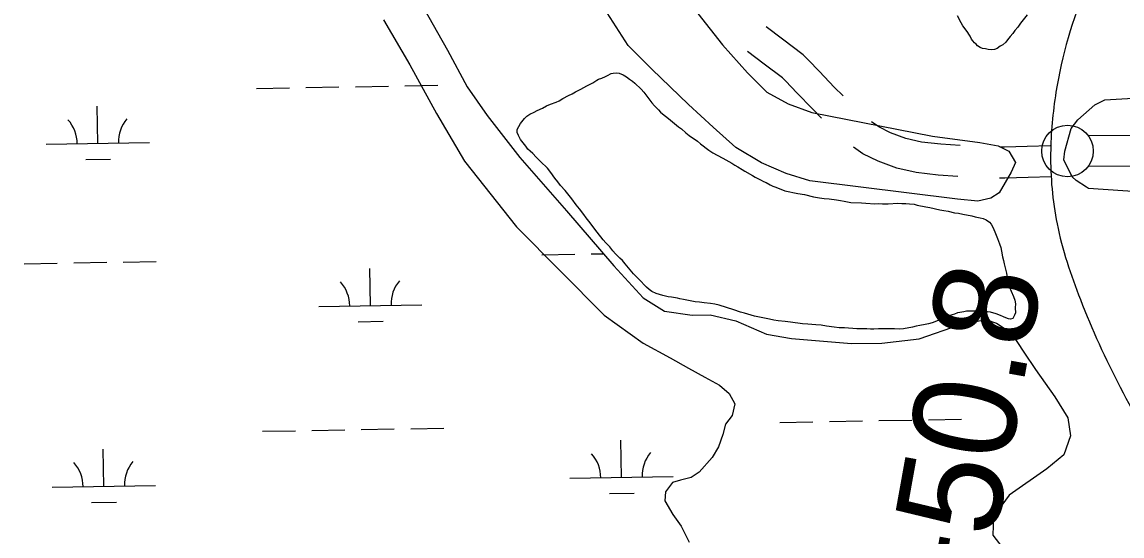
# Model space of a CAD drawing. Extents: x 3892998 to 3931244, y 278583 to 304547.
# Drawn here: x 3910286 to 3911353, y 284826 to 285324 of the extents above; entities that cross this region are included whole.
import ezdxf

# ---------------------------------------------------------------- set-up
doc = ezdxf.new("R2010")
doc.units = 0
for name, color, linetype in [('V-LEVE-TOET', 7, 'Continuous'), ('V-RIVR-EDGE', 7, 'Continuous'), ('V-ROAD-CNTR', 7, 'Continuous'), ('V-SITE-VEGE', 7, 'Continuous'), ('V-SURV-IDEN', 7, 'Continuous'), ('V-SURV-LINE', 7, 'Continuous'), ('V-TOPO-SHOR', 7, 'Continuous'), ('V-WETL-SWMP', 7, 'Continuous')]:
    doc.layers.add(name, color=color, linetype=linetype)

msp = doc.modelspace()

# ---------------------------------------------------------------- linework, layer by layer
at = {"layer": 'V-LEVE-TOET'}
for points in [[(3910941.6, 285332.5), (3910965.6, 285302.2), (3910989.6, 285275.1), (3911008.4, 285256.4), (3911029.3, 285244.9), (3911052.2, 285236.6), (3911169, 285213.7), (3911214.9, 285207.4), (3911232.7, 285204.3), (3911243.1, 285199.1), (3911249.5, 285188), (3911245.3, 285178.6), (3911233.8, 285158.8), (3911225.5, 285153.6), (3911213, 285150.4), (3911193.2, 285152.5), (3911050.3, 285170.2), (3911027.3, 285177.5), (3911003.3, 285187.9), (3910978.3, 285202.5), (3910956.4, 285222.3), (3910932.4, 285244.2), (3910896.9, 285278.6), (3910874, 285301.5), (3910847.9, 285342.2)], [(3911336, 285248.8), (3911517.8, 285259.6)], [(3911405.8, 285157), (3911320.2, 285162.9), (3911318.4, 285164.1), (3911308.2, 285170.7), (3911304.6, 285174.3), (3911296.3, 285190.5), (3911297.5, 285198.9), (3911303.5, 285221.1), (3911310.1, 285229.5), (3911326.3, 285243.9), (3911336, 285248.8)]]:
    msp.add_lwpolyline(points, dxfattribs=at)
at = {"layer": 'V-RIVR-EDGE'}
msp.add_spline([(3909509.3, 284876.2), (3909501.1, 284871.3), (3909496.5, 284867.7), (3909494, 284859.9), (3909494.3, 284843.2), (3909496.7, 284837.6), (3909501.4, 284834.7), (3909506.3, 284832.9), (3909513.4, 284828.3), (3909517.7, 284820.5), (3909526.9, 284811.5), (3909531.5, 284811.5), (3909538.6, 284812.9), (3909542.1, 284812.6), (3909537.9, 284808), (3909538.2, 284806.2), (3909546.7, 284800.5), (3909559.5, 284794.8), (3909567.3, 284794.4), (3909574.8, 284794.7), (3909583, 284795.4), (3909585.8, 284794), (3909585.4, 284788.7), (3909586.1, 284784.4), (3909589.7, 284780.8), (3909603.5, 284773.4), (3909607.8, 284771.9), (3909609.9, 284766.2), (3909616.6, 284737.8), (3909620.1, 284728.6), (3909630, 284725), (3909647.8, 284718.9), (3909663.4, 284715.3), (3909670.5, 284716.4), (3909674.1, 284717.4), (3909677.6, 284715.6), (3909682.6, 284711.3), (3909690, 284710.6), (3909703.9, 284706.7), (3909719.1, 284706.6), (3909728, 284709.1), (3909742.6, 284716.2), (3909757.9, 284726.8), (3909771.8, 284737.8), (3909773.6, 284737.8), (3909776.4, 284737.4), (3909776.4, 284736), (3909746.1, 284709.8), (3909725.1, 284687.4), (3909707.3, 284672.6), (3909682.8, 284650.3), (3909663.9, 284629.3), (3909648.2, 284609.1), (3909637.5, 284594.2), (3909636.1, 284590.7), (3909636.8, 284587.1), (3909640, 284586.8), (3909645.3, 284586.8), (3909651, 284589.2), (3909663.5, 284601.3), (3909692.3, 284637.4), (3909710.1, 284655.5), (3909739.3, 284679.6), (3909766.4, 284702.6), (3909785.2, 284721.4), (3909788.8, 284725.3), (3909792, 284725.3), (3909797.3, 284721.7), (3909809.4, 284710.3), (3909827.8, 284701.4), (3909841.3, 284699.6), (3909853.7, 284699.2), (3909863.7, 284701.3), (3909871.2, 284706.3), (3909874.7, 284708.7), (3909879.3, 284706.2), (3909889.2, 284689.2), (3909894.9, 284675.7), (3909900.2, 284665.7), (3909908.3, 284660), (3909914.4, 284658.9), (3909919.4, 284658.5), (3909921.5, 284656.1), (3909925.4, 284649.3), (3909929.3, 284645.4), (3909936, 284640.7), (3909948.1, 284633.6), (3909969.4, 284624.7), (3909991.4, 284621.1), (3910003.1, 284623.9), (3910009.9, 284625.6), (3910021.2, 284626), (3910039, 284621.7), (3910062.1, 284620.5), (3910072.4, 284620.9), (3910079.5, 284622.6), (3910086.2, 284628.3), (3910088.4, 284632.2), (3910091.9, 284634.7), (3910096.5, 284634), (3910097.6, 284623.3), (3910102.9, 284607.3), (3910113.1, 284595.2), (3910126.3, 284581), (3910139.4, 284574.5), (3910155, 284572.7), (3910158.9, 284569.2), (3910162.8, 284557.1), (3910166.7, 284550.7), (3910179.4, 284546.7), (3910184.4, 284546.7), (3910189, 284547.8), (3910194.4, 284547.4), (3910200.4, 284541), (3910204.7, 284541.3), (3910213.2, 284541.3), (3910221, 284533.5), (3910242.6, 284521.3), (3910263.9, 284519.9), (3910292.3, 284521.6), (3910309.4, 284524), (3910314, 284524.4), (3910319, 284522.2), (3910316.1, 284519.4), (3910315.8, 284513), (3910318.9, 284497.4), (3910324.6, 284491.3), (3910340.6, 284480.3), (3910360.8, 284469.2), (3910368.6, 284468.1), (3910377.8, 284470.2), (3910387.4, 284476.9), (3910391.3, 284480.1), (3910402.4, 284480.1), (3910410.2, 284484.3), (3910421.9, 284493.6), (3910421.9, 284497.5), (3910421.2, 284503.1), (3910421.6, 284506.3), (3910429.1, 284512), (3910433, 284512), (3910442.9, 284510.6), (3910448.2, 284501.3)], degree=3, dxfattribs=at)
at = {"layer": 'V-ROAD-CNTR'}
for points in [[(3911048.5, 285287.7), (3911043.8, 285292.6), (3911023.8, 285307.6), (3911007.8, 285319.6)], [(3911026.9, 285266.9), (3911023.8, 285270.1), (3911005.8, 285283.6), (3910989.8, 285295.6)], [(3911082.6, 285252.6), (3911073.9, 285261.1), (3911059.4, 285276.4), (3911048.5, 285287.7)], [(3911061.5, 285231.2), (3911052.6, 285240.1), (3911037.7, 285255.6), (3911026.9, 285266.9)], [(3911195.9, 285204.4), (3911177.3, 285205.8), (3911158.3, 285207.9), (3911143.1, 285211.3), (3911128.3, 285216.9), (3911116.9, 285222.5), (3911109.9, 285227.5)], [(3911193.7, 285174.5), (3911174.5, 285175.9), (3911153.4, 285178.3), (3911134.6, 285182.5), (3911116.3, 285189.3), (3911101.4, 285196.6), (3911092.5, 285203)], [(3911283.1, 285204.3), (3911260.9, 285203.5), (3911239, 285202.8), (3911234.5, 285202.9)], [(3911284.1, 285174.3), (3911261.9, 285173.5), (3911239.2, 285172.8), (3911234.1, 285172.9)]]:
    msp.add_lwpolyline(points, dxfattribs=at)
msp.add_spline([(3911405.1, 285476.5), (3911368, 285435.2), (3911319.5, 285359.7), (3911288.8, 285256.3), (3911283.6, 285196.7), (3911289.8, 285128.7), (3911312.4, 285055.1), (3911351.1, 284970), (3911398.3, 284887), (3911435.5, 284825.8), (3911458.5, 284775.5), (3911458.6, 284733.4), (3911447.4, 284707.2), (3911424.8, 284680.7), (3911402.9, 284652.8), (3911364.9, 284592.7), (3911358.6, 284554), (3911347.2, 284502.2), (3911347.4, 284449.7), (3911374, 284365.1), (3911438.2, 284280.6), (3911451.3, 284265)], degree=3, dxfattribs=at)
at = {"layer": 'V-SITE-VEGE'}
for points in [[(3911260.8, 285331.4), (3911254.5, 285323.3), (3911251.7, 285319.3), (3911248.8, 285316.2), (3911246.8, 285313.2), (3911244.4, 285310.2), (3911241.7, 285306.9), (3911240.1, 285304.9), (3911237.3, 285302.3), (3911234.8, 285300.8), (3911231.8, 285298.8), (3911229.2, 285297.6), (3911226.5, 285297.4), (3911223.1, 285297.6), (3911220.3, 285298.2), (3911217.4, 285298.6), (3911215.4, 285299.6), (3911212.8, 285301.2), (3911211.5, 285302.7), (3911209.7, 285304.1), (3911208.1, 285306.1), (3911206.9, 285307.7), (3911205.5, 285310.6), (3911204.3, 285312.4), (3911203.4, 285314.2), (3911200.6, 285317.7), (3911198.6, 285320.5), (3911197, 285323.5), (3911193.3, 285330.4)], [(3910767.6, 285214.3), (3910766.5, 285217.2), (3910766.5, 285220), (3910769.8, 285225.9), (3910773.6, 285230.9), (3910775.9, 285233), (3910778.7, 285234.8), (3910783, 285237), (3910785.8, 285238.6), (3910791.1, 285240.9), (3910794.9, 285242.9), (3910798.8, 285244.5), (3910804.2, 285246.5), (3910807.3, 285248), (3910810.7, 285250), (3910816.2, 285253), (3910819.8, 285254.8), (3910823.1, 285256.7), (3910828, 285259.1), (3910831, 285260.9), (3910833.8, 285262.3), (3910839.7, 285265.4), (3910843.6, 285267.8), (3910845.4, 285268.8), (3910848.4, 285269.8), (3910851.9, 285271.4), (3910853.9, 285272.6), (3910857.5, 285274.3), (3910859.4, 285274.7), (3910862.4, 285274.9), (3910865.2, 285274.7), (3910869.3, 285273), (3910872.5, 285271.2), (3910875.4, 285268.8), (3910878.2, 285267), (3910880.6, 285265.1), (3910886.5, 285259.3), (3910889.1, 285256.4), (3910897, 285246.1), (3910899.7, 285243), (3910903.5, 285239.2), (3910905.5, 285237), (3910907.4, 285235.3), (3910913, 285230.7), (3910922.8, 285222.8), (3910925.8, 285220.7), (3910930, 285216.7), (3910933.3, 285214.1), (3910941.4, 285208.6), (3910944.2, 285206.2), (3910952.1, 285199.9), (3910956, 285197.6), (3910960.2, 285195.2), (3910965.9, 285192.2), (3910974.4, 285187.3), (3910977.6, 285185.5), (3910980.3, 285183.7), (3910984.5, 285181.4), (3910987, 285179.6), (3910994.7, 285175.3), (3910997.3, 285173.7), (3911003, 285170.9), (3911005.2, 285169.5), (3911007.8, 285168.6), (3911011.7, 285166.4), (3911014.3, 285165.2), (3911017.1, 285164.2), (3911026, 285160.7), (3911038.6, 285158.1), (3911045.1, 285156.9), (3911053.6, 285154.8), (3911059.5, 285153.8), (3911063.9, 285153.2), (3911069, 285152.8), (3911076.1, 285151.8), (3911079.9, 285151.2), (3911083.4, 285150.4), (3911089.9, 285149.4), (3911100.2, 285148.8), (3911104.4, 285148.5), (3911113.2, 285148.1), (3911117, 285148.3), (3911120.7, 285148.1), (3911126.1, 285148.1), (3911135.6, 285148.5), (3911139.5, 285148.3), (3911143.3, 285148.3), (3911146.8, 285148.1), (3911151.4, 285147.5), (3911154.3, 285146.7), (3911162.6, 285145.1), (3911166.4, 285144.5), (3911176.2, 285142.2), (3911180.2, 285141.6), (3911184.3, 285140.8), (3911190.3, 285139.4), (3911194.4, 285138.8), (3911198.4, 285137.8), (3911207.2, 285136.3), (3911210.4, 285135.5), (3911215.3, 285134.5)], [(3911242.6, 285036.4), (3911240.3, 285037.5), (3911237.9, 285038.5), (3911235.1, 285039.5), (3911230.8, 285041.3), (3911225.3, 285042.9), (3911216.8, 285044), (3911212.4, 285044.2), (3911210.2, 285044), (3911204.7, 285044), (3911202, 285043.8), (3911199.4, 285043.2), (3911195.6, 285042.7), (3911193.3, 285042.1), (3911190.5, 285041.1), (3911186, 285039.7), (3911183, 285038.3), (3911178.9, 285036.7), (3911176.1, 285035.5), (3911168.6, 285032.6), (3911165.2, 285031.6), (3911161.9, 285031), (3911156.9, 285029.8), (3911153.2, 285029.2), (3911149.8, 285028.4), (3911141.1, 285026.8), (3911137.4, 285026.4), (3911132.1, 285026.6), (3911119.4, 285026.6), (3911116.7, 285026.8), (3911112.3, 285026.4), (3911109, 285026.4), (3911105.4, 285026.6), (3911099.9, 285026.6), (3911095.7, 285026.8), (3911083.7, 285027.8), (3911078.7, 285027.8), (3911073.8, 285028.2), (3911066.3, 285029.2), (3911061, 285030.2), (3911056, 285030.5), (3911048.3, 285031.3), (3911043.2, 285031.5), (3911031.3, 285033.3), (3911026.4, 285033.7), (3911019.5, 285034.5), (3911015.3, 285035.1), (3911011.2, 285036.1), (3910996.6, 285039), (3910986.7, 285042), (3910982.8, 285043), (3910976.6, 285045.1), (3910962.2, 285049.7), (3910958.1, 285050.6), (3910953.9, 285051.4), (3910947.6, 285052), (3910943.3, 285052.6), (3910938.9, 285053), (3910927.7, 285055.2), (3910924.1, 285055.8), (3910921.9, 285056.4), (3910919.8, 285056.7), (3910916.2, 285057.3), (3910912.7, 285057.7), (3910907.5, 285058.9), (3910901.2, 285060.9), (3910897, 285062.9), (3910894.3, 285064.8), (3910891.7, 285067.2), (3910884.4, 285074.9), (3910879.3, 285080), (3910871.2, 285089.9), (3910868.6, 285092.9), (3910865.8, 285095.4), (3910861.7, 285099.6), (3910859.1, 285102.5), (3910856.4, 285106.1), (3910852.4, 285110), (3910849.8, 285113), (3910843.9, 285120.5), (3910836, 285131), (3910833.2, 285134.3), (3910830.9, 285137.7), (3910826.7, 285143.2), (3910823.7, 285146.9), (3910819.4, 285152.9), (3910813.1, 285161), (3910808.5, 285165.9), (3910805.8, 285169.3), (3910803, 285172.8), (3910798.9, 285178.5), (3910795.7, 285182.5), (3910789.2, 285189), (3910787, 285191), (3910784.8, 285193.3), (3910781.5, 285196.7), (3910779.1, 285199.1), (3910776.9, 285201), (3910774.8, 285203.8), (3910769.8, 285210.5), (3910767.6, 285214.3)], [(3911215.3, 285134.5), (3911218.3, 285133.7), (3911221.1, 285132.5), (3911224.2, 285130.1), (3911225.8, 285128.4), (3911227.6, 285125.2), (3911229.4, 285120.7), (3911232.1, 285114.2), (3911234.1, 285109.2), (3911235.3, 285105.7), (3911236.1, 285102.1), (3911237.1, 285096.6), (3911237.9, 285093), (3911238.5, 285089.7), (3911239.7, 285084.5), (3911240.8, 285080.8), (3911241.6, 285076.6), (3911243.8, 285067.2), (3911245.2, 285063.4), (3911247.6, 285058.1), (3911248.9, 285054.5), (3911249.5, 285051), (3911249.3, 285047.2), (3911249.5, 285042.1), (3911248.6, 285039.9), (3911247, 285036.8), (3911244.8, 285036), (3911242.6, 285036.4)]]:
    msp.add_lwpolyline(points, dxfattribs=at)
at = {"layer": 'V-SURV-LINE'}
for points in [[(3911319.8, 285214.3), (3911653, 285216.2)], [(3911653.1, 285186.2), (3911320, 285184.3)]]:
    msp.add_lwpolyline(points, dxfattribs=at)
msp.add_circle((3911300, 285199.2), 25, dxfattribs=at)
at = {"layer": 'V-TOPO-SHOR'}
msp.add_lwpolyline([(3910636.8, 285326.5), (3910662.4, 285282.7), (3910688.3, 285235.7), (3910715.5, 285189.2), (3910765.8, 285125.6), (3910850.9, 285039.9), (3910888.6, 285012.7), (3910914.8, 284998.5), (3910932.4, 284988.7), (3910948.4, 284979.9), (3910962.5, 284972.1), (3910972.1, 284964.1), (3910977.5, 284954.1), (3910974.9, 284942.7), (3910968.5, 284934.3), (3910965.9, 284924.3), (3910961.5, 284912.3), (3910955.5, 284901.9), (3910942.9, 284887.6), (3910935.1, 284882.4), (3910924.9, 284880), (3910916.9, 284877.6), (3910910.1, 284868.6), (3910909.7, 284860), (3910917.3, 284846.6), (3910925.5, 284835.4), (3910933.3, 284819.8)], dxfattribs=at)
at = {"layer": 'V-WETL-SWMP'}
for p, q in [((3910675.3, 285338.7), (3910698.9, 285296.9)), ((3910698.9, 285296.9), (3910718, 285261.4)), ((3910513.6, 285260), (3910545.6, 285260.5)), ((3910561.6, 285260.8), (3910593.6, 285261.4)), ((3910609.6, 285261.6), (3910641.6, 285262.2)), ((3910657.6, 285262.5), (3910689.6, 285263)), ((3910718, 285261.4), (3910737.4, 285233.8)), ((3910359.9, 285206.6), (3910359.3, 285242.6)), ((3910737.4, 285233.8), (3910769.1, 285193)), ((3910309.9, 285205.7), (3910409.9, 285207.4)), ((3910348.2, 285190.9), (3910372.2, 285191.3)), ((3910769.1, 285193), (3910814.1, 285141.2)), ((3910814.1, 285141.2), (3910860.2, 285087.9)), ((3910790.3, 285098.6), (3910822.3, 285099.1)), ((3910838.3, 285099.4), (3910850.1, 285099.6)), ((3910288.5, 285089.9), (3910320.5, 285090.4)), ((3910336.5, 285090.7), (3910368.5, 285091.3)), ((3910384.5, 285091.5), (3910416.5, 285092.1)), ((3910624.1, 285049.2), (3910623.5, 285085.2)), ((3910860.2, 285087.9), (3910888.6, 285056.9)), ((3910888.6, 285056.9), (3910909.3, 285043.7)), ((3910574.1, 285048.4), (3910674.1, 285050.1)), ((3910909.3, 285043.7), (3910936.2, 285040)), ((3910936.2, 285040), (3910953.5, 285040.4)), ((3910953.5, 285040.4), (3910978.4, 285034.6)), ((3911195.2, 285030.5), (3911220.9, 285035.7)), ((3911220.9, 285035.7), (3911231.1, 285032.3)), ((3910612.4, 285033.6), (3910636.4, 285034)), ((3910978.4, 285034.6), (3911008.1, 285021.4)), ((3911156, 285017.1), (3911195.2, 285030.5)), ((3911231.1, 285032.3), (3911245.5, 285022.9)), ((3911008.1, 285021.4), (3911032.3, 285017.4)), ((3911032.3, 285017.4), (3911090.6, 285012.5)), ((3911120, 285012.9), (3911156, 285017.1)), ((3911245.5, 285022.9), (3911257.5, 285004.1)), ((3911090.6, 285012.5), (3911120, 285012.9)), ((3911257.5, 285004.1), (3911268.9, 284987.3)), ((3911268.9, 284987.3), (3911287.6, 284960.7)), ((3911287.6, 284960.7), (3911300.2, 284940.3)), ((3911165.2, 284938.5), (3911197.2, 284939.1)), ((3911300.2, 284940.3), (3911303, 284922.9)), ((3910567.3, 284928.2), (3910599.3, 284928.7)), ((3910615.3, 284929), (3910647.3, 284929.6)), ((3910663.3, 284929.8), (3910695.3, 284930.4)), ((3911021.2, 284936), (3911053.2, 284936.6)), ((3911069.2, 284936.9), (3911101.2, 284937.4)), ((3911117.2, 284937.7), (3911149.2, 284938.2)), ((3910519.4, 284927.3), (3910551.4, 284927.9)), ((3910867.5, 284882.6), (3910866.9, 284918.6)), ((3911303, 284922.9), (3911296.4, 284904.4)), ((3910365.7, 284873.9), (3910365, 284909.9)), ((3911296.4, 284904.4), (3911279.8, 284890.8)), ((3911279.8, 284890.8), (3911243.4, 284865.4)), ((3910817.5, 284881.8), (3910917.5, 284883.5)), ((3910315.7, 284873.1), (3910415.7, 284874.8)), ((3910855.8, 284867), (3910879.8, 284867.4)), ((3911243.4, 284865.4), (3911228.2, 284844.6)), ((3910353.9, 284858.3), (3910377.9, 284858.7)), ((3911228.2, 284844.6), (3911227.6, 284826.5)), ((3911227.6, 284826.5), (3911239.4, 284811.1))]:
    msp.add_line(p, q, dxfattribs=at)
for centre, start, end in [((3910304.7, 285206.1), 0.2199, 41.7635), ((3910415.1, 285208), 140.2199, 181.7635), ((3910568.9, 285048.8), 0.2199, 41.7635), ((3910679.3, 285050.7), 140.2199, 181.7635), ((3910310.4, 284873.5), 0.2199, 41.7635), ((3910420.9, 284875.4), 140.2199, 181.7635), ((3910812.3, 284882.1), 0.2199, 41.7635), ((3910922.7, 284884.1), 140.2199, 181.7635)]:
    msp.add_arc(centre, 35.2, start, end, dxfattribs=at)

# ---------------------------------------------------------------- texts
at = {"layer": 'V-SURV-IDEN'}
msp.add_text('1791+50.8', height=100, rotation=79.7681, dxfattribs=at).set_placement((3911163.2, 284452.5))

doc.saveas('drawing.dxf')
